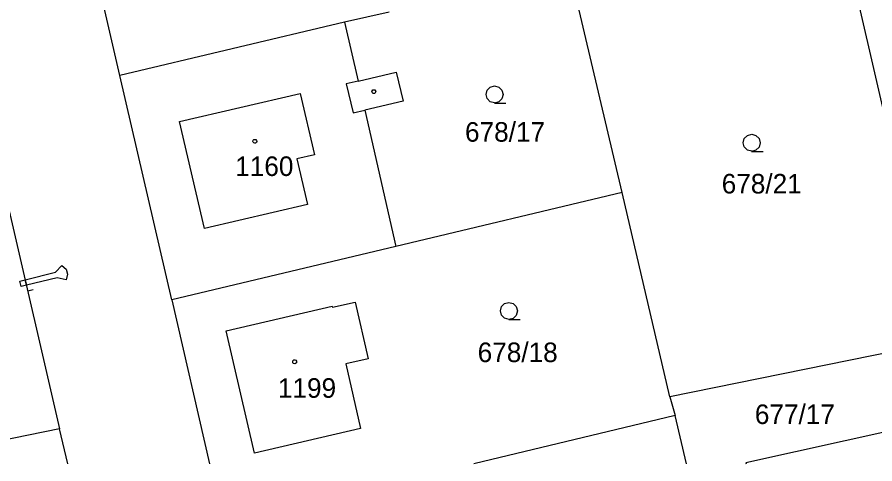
# Model space of a CAD drawing. Extents: x -777309 to -774195, y -1144706 to -1143600.
# Drawn here: x -774526.2 to -774451.7, y -1144700 to -1144661.2 of the extents above; entities that cross this region are included whole.
import ezdxf

# ---------------------------------------------------------------- set-up
doc = ezdxf.new("R2010")
doc.units = 0
for name, color, linetype in [('1', 7, 'Continuous'), ('12', 7, 'Continuous'), ('13', 7, 'Continuous'), ('2', 7, 'Continuous'), ('3', 7, 'Continuous'), ('4', 7, 'Continuous'), ('5', 7, 'Continuous')]:
    doc.layers.add(name, color=color, linetype=linetype)

msp = doc.modelspace()

# ---------------------------------------------------------------- linework, layer by layer
at = {"layer": '1'}
for p, q in [((-774517.31, -1144666.26), (-774524.21, -1144636.39)), ((-774454.9, -1144652.43), (-774446.37, -1144689.46)), ((-774473.67, -1144676.43), (-774478.07, -1144657.83)), ((-774493.93, -1144660.75), (-774497.79, -1144661.63)), ((-774497.79, -1144661.63), (-774517.31, -1144666.26)), ((-774497.79, -1144661.63), (-774496.62, -1144666.74)), ((-774512.81, -1144685.74), (-774517.31, -1144666.26)), ((-774496.62, -1144666.74), (-774493.3, -1144665.96)), ((-774493.3, -1144665.96), (-774492.71, -1144668.48)), ((-774492.71, -1144668.48), (-774496.05, -1144669.26)), ((-774496.05, -1144669.26), (-774493.35, -1144681.11)), ((-774473.67, -1144676.43), (-774493.35, -1144681.11)), ((-774469.54, -1144694.19), (-774473.67, -1144676.43)), ((-774527.01, -1144677.65), (-774522.55, -1144696.95)), ((-774493.35, -1144681.11), (-774512.81, -1144685.74)), ((-774512.81, -1144685.74), (-774509.516, -1144700)), ((-774498.84, -1144686.39), (-774496.88, -1144685.94)), ((-774496.88, -1144685.94), (-774495.75, -1144690.87)), ((-774508.08, -1144688.43), (-774498.86, -1144686.29)), ((-774498.86, -1144686.29), (-774498.84, -1144686.39)), ((-774505.63, -1144699.06), (-774508.08, -1144688.43)), ((-774446.37, -1144689.46), (-774469.54, -1144694.19)), ((-774495.75, -1144690.87), (-774497.7, -1144691.32)), ((-774497.7, -1144691.32), (-774496.4, -1144696.93)), ((-774469.54, -1144694.19), (-774469.08, -1144695.79)), ((-774469.08, -1144695.79), (-774486.579, -1144700)), ((-774468.106, -1144700), (-774469.08, -1144695.79)), ((-774522.55, -1144696.95), (-774537.27, -1144700)), ((-774521.842, -1144700), (-774522.55, -1144696.95)), ((-774496.4, -1144696.93), (-774505.63, -1144699.06)), ((-774449.76, -1144697), (-774462.94, -1144699.92)), ((-774462.94, -1144699.92), (-774462.922, -1144700))]:
    msp.add_line(p, q, dxfattribs=at)
at = {"layer": '12'}
for p, q in [((-774512.14, -1144670.25), (-774501.64, -1144667.81)), ((-774501.64, -1144667.81), (-774500.4, -1144673.14)), ((-774509.97, -1144679.56), (-774512.14, -1144670.25)), ((-774500.4, -1144673.14), (-774501.95, -1144673.5)), ((-774501.95, -1144673.5), (-774501.02, -1144677.47)), ((-774501.02, -1144677.47), (-774509.97, -1144679.56)), ((-774498.84, -1144686.39), (-774496.88, -1144685.94)), ((-774496.88, -1144685.94), (-774495.75, -1144690.87)), ((-774508.08, -1144688.43), (-774498.86, -1144686.29)), ((-774498.86, -1144686.29), (-774498.84, -1144686.39)), ((-774505.63, -1144699.06), (-774508.08, -1144688.43)), ((-774495.75, -1144690.87), (-774497.7, -1144691.32)), ((-774497.7, -1144691.32), (-774496.4, -1144696.93)), ((-774496.4, -1144696.93), (-774505.63, -1144699.06)), ((-774449.76, -1144697), (-774462.94, -1144699.92)), ((-774462.94, -1144699.92), (-774462.922, -1144700))]:
    msp.add_line(p, q, dxfattribs=at)
at = {"layer": '13'}
msp.add_line((-774525.323, -1144684.964), (-774524.836, -1144684.855), dxfattribs=at)
for points in [[(-774525.54, -1144684), (-774522.9, -1144683.35), (-774522.35, -1144682.76), (-774521.99, -1144683.1), (-774521.88, -1144683.51), (-774521.99, -1144684), (-774522.77, -1144683.83), (-774525.43, -1144684.49)], [(-774525.54, -1144684), (-774525.43, -1144684.49), (-774525.89, -1144684.6), (-774526.01, -1144684.12)]]:
    msp.add_lwpolyline(points, close=True, dxfattribs=at)
at = {"layer": '3'}
for points in [[(-774484.76, -1144668.64), (-774485.14, -1144668.54), (-774485.41, -1144668.27), (-774485.51, -1144667.9), (-774485.41, -1144667.53), (-774485.14, -1144667.26), (-774484.77, -1144667.16), (-774484.4, -1144667.26), (-774484.13, -1144667.53), (-774484.03, -1144667.91), (-774484.13, -1144668.29), (-774484.4, -1144668.56), (-774484.78, -1144668.66), (-774483.78, -1144668.66)], [(-774462.42, -1144672.84), (-774462.8, -1144672.74), (-774463.07, -1144672.47), (-774463.17, -1144672.1), (-774463.07, -1144671.73), (-774462.8, -1144671.46), (-774462.43, -1144671.36), (-774462.06, -1144671.46), (-774461.79, -1144671.73), (-774461.69, -1144672.11), (-774461.79, -1144672.49), (-774462.06, -1144672.76), (-774462.44, -1144672.86), (-774461.44, -1144672.86)], [(-774483.51, -1144687.45), (-774483.89, -1144687.35), (-774484.16, -1144687.08), (-774484.26, -1144686.71), (-774484.16, -1144686.34), (-774483.89, -1144686.07), (-774483.52, -1144685.97), (-774483.15, -1144686.07), (-774482.88, -1144686.34), (-774482.78, -1144686.72), (-774482.88, -1144687.1), (-774483.15, -1144687.37), (-774483.53, -1144687.47), (-774482.53, -1144687.47)]]:
    msp.add_lwpolyline(points, dxfattribs=at)
at = {"layer": '4'}
for p, q in [((-774496.62, -1144666.74), (-774497.65, -1144666.98)), ((-774497.65, -1144666.98), (-774497.06, -1144669.5)), ((-774512.14, -1144670.25), (-774501.64, -1144667.81)), ((-774501.64, -1144667.81), (-774500.4, -1144673.14)), ((-774497.06, -1144669.5), (-774496.05, -1144669.26)), ((-774509.97, -1144679.56), (-774512.14, -1144670.25)), ((-774500.4, -1144673.14), (-774501.95, -1144673.5)), ((-774501.95, -1144673.5), (-774501.02, -1144677.47)), ((-774501.02, -1144677.47), (-774509.97, -1144679.56))]:
    msp.add_line(p, q, dxfattribs=at)
at = {"layer": '5'}
for points in [[(-774495.17, -1144667.51), (-774495.08, -1144667.66), (-774495.17, -1144667.81), (-774495.35, -1144667.81), (-774495.44, -1144667.66), (-774495.35, -1144667.51)], [(-774505.6, -1144671.81), (-774505.5, -1144671.83), (-774505.45, -1144671.92), (-774505.43, -1144671.98), (-774505.45, -1144672.07), (-774505.53, -1144672.14), (-774505.6, -1144672.15), (-774505.69, -1144672.12), (-774505.75, -1144672.06), (-774505.77, -1144671.98), (-774505.75, -1144671.89), (-774505.67, -1144671.82)], [(-774502.13, -1144690.96), (-774502.03, -1144690.98), (-774501.98, -1144691.07), (-774501.96, -1144691.13), (-774501.98, -1144691.22), (-774502.06, -1144691.29), (-774502.13, -1144691.3), (-774502.22, -1144691.27), (-774502.28, -1144691.21), (-774502.3, -1144691.13), (-774502.28, -1144691.04), (-774502.2, -1144690.97)]]:
    msp.add_lwpolyline(points, close=True, dxfattribs=at)

# ---------------------------------------------------------------- texts
at = {"layer": '2'}
for s, p in [('678/17', (-774487.333, -1144672.01)), ('1160', (-774507.297, -1144674.99)), ('678/21', (-774465.033, -1144676.51)), ('678/18', (-774486.233, -1144691.16)), ('1199', (-774503.587, -1144694.26)), ('677/17', (-774462.153, -1144696.54))]:
    msp.add_text(s, height=1.7, dxfattribs=at).set_placement(p)

doc.saveas('drawing.dxf')
